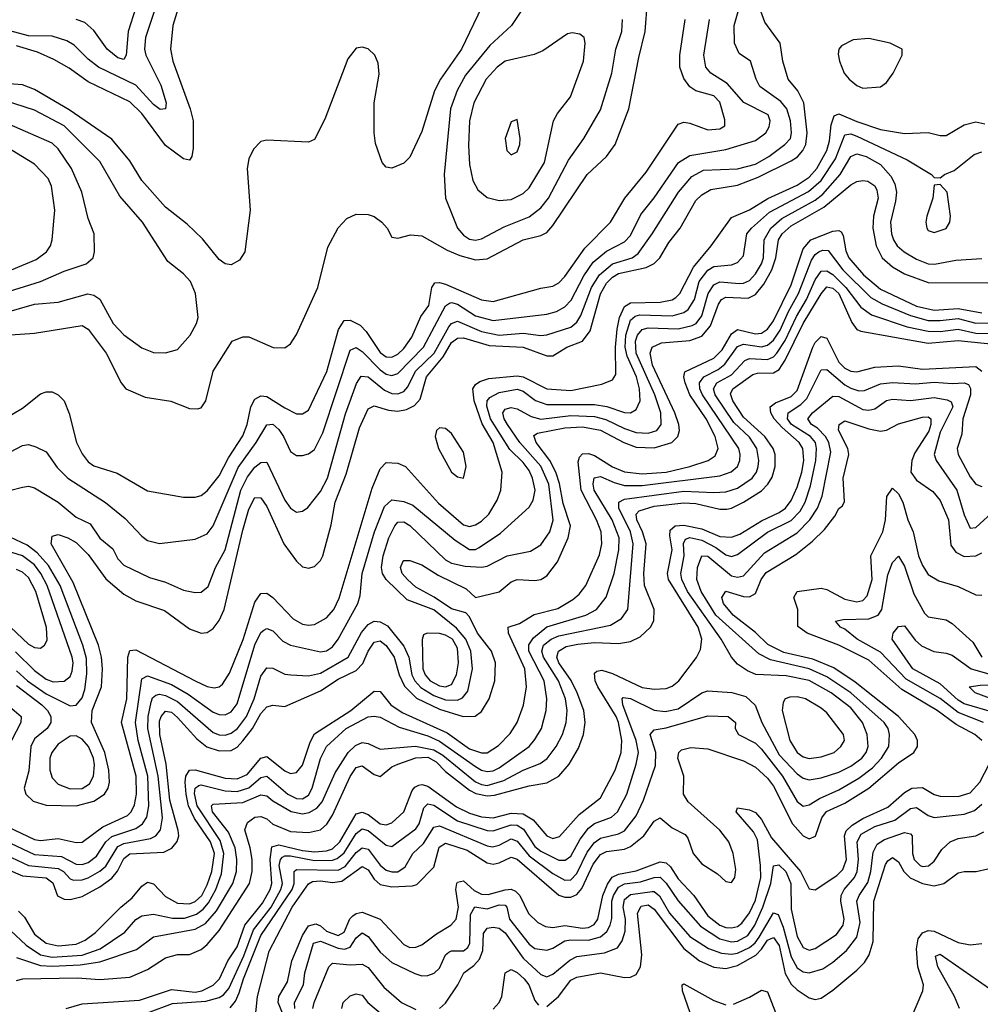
# Model space of a CAD drawing. Header units: inches. Extents: x 884549 to 1028252, y 526810 to 653624.
# Tile 488 of 656: x 950961 to 954185, y 583604 to 586909. Entities that reach past the tile are written whole.
import ezdxf

# ---------------------------------------------------------------- set-up
doc = ezdxf.new("R2010")
doc.units = ezdxf.units.IN
doc.header["$MEASUREMENT"] = 0
doc.layers.add('A9558', color=7, linetype='Continuous')

msp = doc.modelspace()

# ---------------------------------------------------------------- linework, layer by layer
at = {"layer": 'A9558', "color": 5}
for points, elevation in [([(952538.9, 587010), (952443, 586810), (952373.2, 586710), (952352.2, 586670), (952310, 586534), (952270, 586448.2), (952250, 586427.6), (952210, 586411.1), (952190, 586414.7), (952176.9, 586430), (952154.2, 586494.2), (952149.8, 586529.8), (952149.9, 586630), (952166.8, 586726.8), (952163.5, 586763.5), (952152.5, 586790), (952130, 586811.1), (952110, 586817.4), (952090, 586813.2), (952062.2, 586777.8), (951984.7, 586575.3), (951950, 586506.6), (951930, 586498.7), (951790, 586505.1), (951770, 586500.5), (951745.8, 586474.2), (951730, 586442), (951723.7, 586410), (951733.8, 586270), (951716.6, 586130), (951698.2, 586101.8), (951670, 586086.6), (951650, 586089.8), (951630, 586104), (951573.9, 586173.9), (951522.4, 586222.4), (951450, 586280.2), (951370.4, 586370), (951330, 586435.9), (951270, 586508.4), (951126.5, 586606.5), (951010, 586675.2), (950970, 586690.7), (950910, 586695.6)], 2920), ([(950882.1, 585317.9), (950970, 585340.1), (950990, 585343.8), (951010, 585337.7), (951090, 585289.2), (951150, 585238.9), (951197.2, 585217.2), (951230, 585169), (951273.2, 585133.2), (951290, 585099.5), (951310, 585077.8), (951396.7, 585036.7), (951450, 585020.7), (951510, 584994.4), (951550, 584986.3), (951570, 584987.6), (951592.9, 585007.1), (951617.7, 585070), (951650, 585129.4), (951703, 585330), (951725.1, 585374.9), (951750, 585407.3), (951770, 585423), (951790, 585423.7), (951850, 585297), (951870, 585270.1), (951890, 585256.6), (951910, 585259), (951927.7, 585272.3), (951970, 585325.5), (951993.8, 585370), (952054.2, 585585.8), (952091.5, 585688.5), (952106.8, 585713.2), (952130, 585710.4), (952185.2, 585665.2), (952210, 585654.3), (952230, 585653.5), (952250, 585661), (952263.2, 585676.8), (952288.5, 585730), (952351.7, 585790), (952401.2, 585878.8), (952410, 585889.5), (952430, 585896.9), (952510, 585862.1), (952570, 585850.7), (952650, 585857), (952710, 585849.4), (952730, 585851.2), (952810, 585877), (952830, 585894.5), (952843.7, 585916.3), (952879.3, 586010), (952906.7, 586053.3), (952950, 586089.4), (953015.6, 586110), (953036.1, 586123.9), (953083.6, 586190), (953172, 586330), (953216.9, 586383.1), (953255.4, 586404.6), (953370, 586409), (953430, 586424.2), (953474.9, 586450), (953528.4, 586490), (953547, 586510), (953550.7, 586530), (953547.8, 586570), (953535, 586610), (953515.1, 586635.1), (953444.9, 586684.9), (953432.1, 586710), (953412.9, 586770), (953375.4, 586795.4), (953359.6, 586830), (953358.4, 586890), (953383.5, 586976.5)], 2840), ([(950930, 585851.5), (951010, 585857.1), (951170, 585883.1), (951190.7, 585870.7), (951251, 585790), (951301.4, 585690), (951316.9, 585670), (951382, 585642), (951468.3, 585628.3), (951530, 585604.5), (951557.5, 585602.5), (951570, 585606.7), (951585.8, 585630), (951609.9, 585730), (951674, 585830), (951710, 585844.6), (951730, 585844.9), (951811.6, 585808.4), (951850, 585807.6), (951870, 585820.9), (951890, 585853), (951960.8, 586010), (951994.5, 586145.5), (952030, 586210.3), (952058.2, 586241.8), (952090, 586256.9), (952130, 586255.8), (952150, 586248.2), (952176.5, 586230), (952193.4, 586210), (952210, 586178.8), (952230, 586176.4), (952272.7, 586187.3), (952310, 586183.9), (952395.2, 586135.2), (952437.3, 586117.3), (952490, 586103.6), (952530, 586106.9), (952650, 586170.8), (952710, 586184.4), (952730, 586195.3), (952750, 586218.4), (952864.7, 586390), (952930, 586450.1), (952959, 586490), (953005.4, 586610), (953038, 586782), (953059.9, 586870), (953067.8, 586970)], 2920), ([(951416.7, 586950), (951383, 586850), (951379.4, 586810), (951383.6, 586790), (951434.8, 586690), (951451.8, 586630), (951450.1, 586609.9), (951431.9, 586608.1), (951410, 586624.4), (951350, 586689.9), (951225, 586750), (951190, 586777.3), (951143.5, 586823.5), (951118.8, 586838.8), (951070, 586853.9), (950990, 586855), (950859.8, 586890)], 2860), ([(950950, 584674), (951035, 584610), (951054.3, 584590), (951065.4, 584570), (951064.7, 584550), (951052.9, 584530), (951010, 584495.6), (950998, 584470), (950991.8, 584388.2), (950975.5, 584330), (950981.5, 584310), (951006.1, 584286.1), (951050, 584272.7), (951150, 584270.9), (951210, 584286.3), (951245.3, 584310), (951257.6, 584330), (951261.5, 584350), (951260, 584390), (951246.5, 584450), (951202, 584550), (951204.4, 584590), (951234.7, 584670), (951238.1, 584730), (951235.1, 584770), (951224.8, 584810), (951140.1, 585020.1), (951066.7, 585150), (951070, 585175.3), (951090, 585180.7), (951122, 585170), (951150, 585154.5), (951190, 585113.6), (951250, 585032.4), (951310, 584980.8), (951350, 584958.2), (951446.6, 584926.6), (951530, 584864.7), (951570, 584850.1), (951590, 584852.7), (951610, 584866.1), (951630, 584892.1), (951647.4, 584930), (951710, 585196.3), (951730, 585266.5), (951750, 585305.9), (951770, 585304.3), (951790, 585275.7), (951846.8, 585150), (951890, 585091.6), (951910, 585073.2), (951920.5, 585070), (951930, 585067.7), (951950, 585074.3), (951970, 585094.2), (951977.6, 585110), (952006.2, 585213.8), (952019.8, 585290), (952056.2, 585383.8), (952101, 585539), (952130, 585603.2), (952150, 585612.6), (952198.6, 585598.6), (952230, 585595.6), (952259, 585601), (952285.8, 585614.2), (952304.2, 585635.8), (952325.8, 585710), (952382.2, 585777.8), (952410, 585825.6), (952430, 585840.4), (952450, 585841.2), (952535.7, 585815.7), (952650, 585809.6), (952730, 585781.5), (952750, 585780.4), (952796.8, 585810), (952849.7, 585830.3), (952875, 585865), (952910, 585988.8), (952930, 586024.7), (952950, 586045), (952970, 586057.5), (953062.9, 586077.1), (953090, 586090.5), (953108.8, 586110), (953138.7, 586161.3), (953177.7, 586210), (953230, 586302.3), (953250, 586321.7), (953280.7, 586339.3), (953370, 586354.2), (953438.8, 586381.2), (953550, 586435.4), (953570.9, 586449.1), (953589.4, 586470), (953598.5, 586490), (953603.2, 586530), (953592.4, 586630), (953571.6, 586670), (953539.5, 586710), (953522, 586770), (953513, 586830), (953460.9, 586900.9), (953444, 586950)], 2820), ([(951492.5, 586947.5), (951474.7, 586890), (951467.2, 586810), (951474.5, 586770), (951532.9, 586610), (951542.9, 586570), (951542.4, 586477.6), (951538.6, 586450), (951530, 586437.6), (951510, 586442.6), (951450, 586487.4), (951370, 586594), (951330, 586633.5), (951190, 586701.2), (951126.6, 586746.6), (951075.5, 586775.5), (951019.9, 586799.9), (950950, 586821.6)], 2880), ([(951350.5, 586950.5), (951325.1, 586870), (951317.7, 586790), (951310, 586775.8), (951290, 586781.6), (951254.2, 586810), (951210, 586873.2), (951179.6, 586899.6), (951149.6, 586909.6)], 2840), ([(952642.7, 586937.3), (952611.1, 586890), (952537.9, 586822.1), (952456.6, 586723.4), (952428.3, 586671.7), (952407, 586610), (952385.4, 586390), (952389.5, 586310), (952430, 586209.4), (952450, 586186), (952470, 586173.1), (952490, 586169.2), (952510, 586173.7), (952586.1, 586213.9), (952670, 586247.5), (952710, 586277.9), (952735.2, 586310), (952802.7, 586437.3), (952853.9, 586510), (952910, 586606.7), (952948.3, 586730), (952961.8, 586810), (952981.9, 586870), (952983.5, 586910)], 2940), ([(950910, 585569), (950970, 585605.5), (951030, 585653), (951050, 585659.8), (951070, 585659.7), (951090, 585650.2), (951110.2, 585630), (951127.2, 585587.2), (951151.3, 585490), (951170, 585452.3), (951190, 585425.5), (951210, 585412.1), (951287.2, 585387.2), (951390, 585327.7), (951510, 585306.4), (951550, 585306.8), (951570, 585312.2), (951590, 585327.4), (951630, 585378.1), (951661.8, 585438.2), (951710, 585512.1), (951724.1, 585550), (951736.5, 585610), (951750, 585635.8), (951770, 585646.9), (951790, 585644.6), (951850, 585605.9), (951890, 585586.5), (951910, 585585.8), (951930, 585599), (951991.2, 585728.8), (952030.9, 585869.1), (952050, 585899.6), (952070, 585900.5), (952103.7, 585883.7), (952123, 585863), (952170, 585791.9), (952190, 585778.1), (952210, 585776.5), (952230, 585786.7), (952250, 585805.2), (952276.4, 585843.6), (952307.2, 585912.8), (952333.5, 585950), (952343.7, 586010), (952353.7, 586026.3), (952370, 586027.3), (952390, 586021.5), (952510, 585968.7), (952550, 585963), (952710, 586008.6), (952750, 586015.2), (952770, 586025.8), (952790, 586046.8), (952857.2, 586142.8), (952943.4, 586230), (952991.3, 586310), (953062.6, 586397.4), (953170, 586558.3), (953190, 586565), (953210, 586561.5), (953270, 586539.8), (953310, 586542.4), (953327.1, 586552.9), (953326.7, 586573.3), (953310, 586632.7), (953290, 586653.9), (953229.9, 586669.9), (953210, 586683.6), (953190, 586711.6), (953176.1, 586750), (953176, 586790), (953194.4, 586910)], 2880), ([(950930, 585458.6), (950970, 585479.8), (950990, 585483), (951015, 585475), (951050, 585458.6), (951086.5, 585406.5), (951122.5, 585370), (951249.1, 585289.1), (951315.1, 585235.1), (951370, 585175.3), (951390, 585160.7), (951430, 585150.9), (951550, 585165.3), (951590, 585183.9), (951610, 585210.2), (951693.9, 585406.1), (951754.8, 585490), (951790, 585549.4), (951810, 585551.2), (951830, 585534.2), (951846.5, 585510), (951870, 585460.2), (951890, 585446.7), (951910, 585446.3), (951930, 585452.4), (951950, 585466.7), (951977.7, 585522.3), (952070, 585800.5), (952090, 585808.7), (952110, 585795.8), (952170, 585733.6), (952190, 585719.9), (952210, 585714.7), (952230, 585722.2), (952315.4, 585810), (952390, 585948.6), (952402.8, 585957.2), (952410, 585959.6), (952430, 585953.9), (952490, 585914.7), (952550, 585899.7), (952730, 585921.2), (952762.4, 585930), (952790, 585944.9), (952811.9, 585968.1), (952853.5, 586050), (952885.2, 586094.8), (952930, 586132.3), (952990, 586163.6), (953010, 586185.4), (953045, 586255), (953090, 586311.7), (953171.9, 586430), (953210, 586453), (953330, 586473.3), (953430, 586503.4), (953464.7, 586530), (953476.3, 586550), (953479.2, 586570), (953472.2, 586590), (953390.8, 586630.8), (953335.2, 586695.2), (953280.2, 586730), (953263.1, 586750), (953257.2, 586790), (953276, 586910)], 2860), ([(950850, 585908.1), (951010, 585954.1), (951090, 585960.6), (951188.9, 585988.9), (951210, 585985.1), (951230, 585970.9), (951274.5, 585890), (951310, 585851.6), (951370, 585807.7), (951410, 585792.5), (951450, 585790.9), (951490, 585802.3), (951532.7, 585850), (951554.4, 585890), (951559.3, 585910), (951550.6, 585990), (951533.7, 586030), (951510, 586056.5), (951458, 586098), (951372.7, 586230), (951296.8, 586316.8), (951230, 586433.3), (951110, 586553.4), (951010, 586605.2), (950910, 586638.3)], 2940), ([(950890, 585986.7), (951030.9, 586030), (951110, 586064.7), (951183.6, 586090), (951207.6, 586110), (951211.5, 586130), (951211.1, 586190), (951190, 586242), (951168.8, 586330), (951134.2, 586410), (951090, 586476), (951070, 586495), (950890, 586573.1)], 2960), ([(950920.4, 584200.4), (951010, 584157.7), (951030, 584154.2), (951090, 584160.5), (951150, 584147.4), (951170, 584148.7), (951239.7, 584200.3), (951322.3, 584237.7), (951334.4, 584250), (951346, 584274), (951352.8, 584310), (951351, 584370), (951302.2, 584550), (951320.5, 584630), (951323.4, 584770), (951330, 584791.7), (951350, 584794.4), (951550, 584689.7), (951590, 584671.4), (951613.3, 584666.7), (951630, 584669.6), (951641.1, 584678.9), (951664.4, 584715.6), (951711.1, 584828.9), (951750, 584954.5), (951770, 584983.5), (951790, 584984.5), (951810, 584969.5), (951878.6, 584898.6), (951910, 584879.9), (951930, 584876.5), (951950, 584879.5), (951990, 584901.3), (952014.4, 584930), (952032.8, 584967.2), (952143.6, 585336.4), (952170, 585401.7), (952190, 585422.7), (952230, 585420.8), (952255.2, 585410), (952366.7, 585286.7), (952450, 585213.8), (952470, 585208.5), (952490, 585213.3), (952510, 585225.7), (952535, 585250), (952563.4, 585296.6), (952575.2, 585330), (952579.9, 585390), (952550.2, 585490), (952512.8, 585552.8), (952486.4, 585630), (952481.9, 585670), (952490, 585684.5), (952505.1, 585694.9), (952535, 585705), (952630, 585714.3), (952650.3, 585710.3), (952730, 585669.8), (952810, 585664.6), (952913.9, 585686.1), (952950, 585700.2), (952961.4, 585718.6), (952960.2, 585810), (952966.3, 585870), (952974, 585910), (952990, 585946.6), (953010, 585959.2), (953110, 585960.6), (953150, 585968.6), (953163, 585977), (953175.6, 585990), (953221.7, 586078.3), (953281.3, 586150), (953350, 586245.5), (953410, 586271.3), (953471.5, 586308.5), (953570, 586353.3), (953610, 586381.2), (953635.8, 586410), (953668.9, 586470), (953677.9, 586502.1), (953683.5, 586556.5), (953693.9, 586586.1), (953710, 586592.9), (953770, 586567.4), (953850, 586541), (953930, 586527.6), (954010, 586530.9), (954050, 586520.2), (954070, 586520.9), (954130, 586556.6), (954170, 586566.2), (954199.2, 586559.2)], 2780), ([(950930, 584145.4), (951010, 584107.5), (951100.5, 584100.5), (951150, 584074.7), (951170, 584073.3), (951190, 584080.3), (951218.5, 584101.5), (951250.2, 584150), (951270, 584167.6), (951350, 584194.8), (951372.7, 584210), (951387.5, 584232.5), (951394.4, 584270), (951390.3, 584370), (951358, 584490), (951349.3, 584550), (951370, 584697.3), (951390, 584706.7), (951470, 584677.3), (951525.8, 584645.8), (951610, 584585.1), (951630, 584576.7), (951650, 584575.9), (951670, 584586.1), (951690, 584612.8), (951750, 584810.8), (951770, 584852.8), (951780.2, 584859.8), (951790, 584865.9), (951810, 584858.1), (951843.4, 584823.4), (951870, 584809.2), (951970, 584786.9), (951990, 584791), (952010, 584803.7), (952030, 584829.5), (952095, 584950), (952103, 584977), (952109.9, 585050), (952151.3, 585190), (952184.9, 585275.1), (952210, 585297.3), (952250, 585292.1), (952279.7, 585279.7), (952421.9, 585161.9), (952470, 585130.4), (952490, 585130.5), (952502.9, 585137.1), (952574.3, 585185.7), (952670, 585273.2), (952683.9, 585296.1), (952690.2, 585330), (952682.1, 585370), (952670, 585395.6), (952650, 585422.4), (952606, 585466), (952540.3, 585570), (952528, 585612), (952529.2, 585630), (952538.4, 585641.6), (952570, 585657.6), (952630, 585668.9), (952650, 585662), (952691.4, 585631.4), (952730, 585617.7), (952890, 585617.9), (952930.7, 585610.7), (952990, 585591), (953010, 585590.1), (953030, 585600.6), (953042.7, 585630), (953040.7, 585670), (953030.3, 585710), (952999.5, 585779.5), (952992.6, 585810), (952994.4, 585850), (953010, 585900.7), (953025.8, 585914.2), (953041.6, 585918.4), (953150, 585915.6), (953190, 585926.4), (953203.6, 585936.4), (953225.1, 585970), (953240.8, 586030), (953270, 586068), (953290, 586080.3), (953350, 586086.8), (953370, 586094.1), (953390, 586116.9), (953400.6, 586190), (953416.9, 586210), (953477.2, 586262.8), (953607.4, 586332.6), (953650.5, 586369.5), (953698.1, 586441.9), (953730, 586523.3), (953750, 586525.9), (953770, 586518.1), (953939.1, 586439.1), (954020.5, 586390), (954030, 586379.1), (954050, 586378.4), (954064.5, 586390), (954096.9, 586403.1), (954163.6, 586456.4), (954190, 586465.9)], 2760), ([(950883.9, 586050), (951015.8, 586104.2), (951050.8, 586130), (951064.5, 586150), (951069.6, 586170), (951078.7, 586270), (951067.1, 586350), (951056.3, 586376.3), (951010, 586424), (950895, 586495)], 2980), ([(950895.4, 584115.4), (950990, 584070.7), (951090, 584060.6), (951107.3, 584050), (951130, 584025.3), (951140.9, 584020.9), (951170, 584021.5), (951190, 584029.3), (951230, 584051.1), (951250, 584068), (951290, 584134.3), (951310, 584144.2), (951399.2, 584160.8), (951417.1, 584170), (951433.7, 584190), (951440.1, 584230), (951425, 584370), (951390.5, 584530), (951392.3, 584570), (951401.6, 584618.4), (951406.6, 584633.4), (951417.8, 584642.2), (951430, 584645.3), (951450, 584641.3), (951490, 584621.1), (951610, 584517), (951630, 584509.2), (951650, 584508.1), (951670, 584514.3), (951692, 584530), (951721.8, 584570), (951747, 584630), (951770, 584705.8), (951790, 584734), (951810, 584732.2), (951850, 584712.9), (951870.1, 584710.1), (951930, 584706.3), (951970, 584715.3), (952062.8, 584770), (952107.6, 584852.4), (952130, 584879.3), (952150, 584890.1), (952170, 584888.6), (952194.7, 584874.7), (952250, 584806.4), (952266.8, 584770), (952276.3, 584710), (952286.8, 584690), (952307.3, 584667.3), (952350, 584640.6), (952390, 584626.7), (952430, 584625.6), (952446.8, 584633.2), (952464.5, 584655.5), (952479.9, 584730), (952474.9, 584790), (952458.3, 584830), (952427.1, 584867.1), (952350, 584927.8), (952261.5, 584961.5), (952191, 585030), (952177.8, 585050), (952174.4, 585070), (952180.6, 585110), (952199.9, 585170), (952219.7, 585210), (952230, 585222.2), (952250, 585223.9), (952270, 585211.3), (952390, 585096.2), (952410, 585085), (952455.2, 585075.2), (952510, 585071.4), (952530, 585075.4), (952596.8, 585110), (952675, 585125), (952710, 585146.6), (952739.9, 585190), (952751.2, 585228.8), (952736, 585350), (952710, 585410.6), (952638.8, 585490), (952597.7, 585550), (952586.3, 585570), (952582.4, 585590), (952590, 585602.2), (952610, 585607.5), (952630, 585602.5), (952677.5, 585577.5), (952710, 585568.5), (952810, 585581.2), (952890, 585576.9), (952927.4, 585567.4), (952990, 585537.3), (953030, 585523.6), (953070, 585521), (953098.8, 585530), (953113.3, 585550), (953112.4, 585590), (953092.3, 585650), (953029.5, 585790), (953027, 585830), (953033.5, 585850), (953050, 585869.4), (953070, 585875.3), (953170, 585871.9), (953217.3, 585882.7), (953230.5, 585890), (953250, 585915.7), (953271, 585990), (953290, 586019.1), (953310, 586029.3), (953376.3, 586023.7), (953390, 586024.7), (953410, 586034.2), (953430, 586056.7), (953450.2, 586090), (953457, 586110), (953459.4, 586170), (953481.9, 586210), (953518, 586242), (953630, 586303.6), (953656.3, 586323.7), (953714.7, 586390), (953750, 586450.1), (953770, 586459.4), (953800.9, 586450), (953850, 586422.8), (953884.2, 586384.2), (953898.1, 586358.1), (953903.1, 586330), (953900.4, 586299.6), (953883.5, 586230), (953886.6, 586190), (953893, 586170), (953905.9, 586150), (953928.8, 586130), (953970, 586105.4), (954010, 586089.5), (954031.1, 586088.9), (954102.5, 586102.5), (954190, 586107.6)], 2740), ([(950870, 584078), (950970, 584036), (951050, 584028.3), (951071.6, 584011.6), (951087.9, 583967.9), (951110, 583956.7), (951130, 583955.7), (951170, 583966.3), (951230, 583998.1), (951270, 584027.4), (951289.2, 584050.8), (951310, 584093.6), (951330, 584109.5), (951444.6, 584115.4), (951471.2, 584128.8), (951489.6, 584150.4), (951494.4, 584170), (951492.2, 584187.8), (951464.4, 584290), (951451.7, 584410), (951430.6, 584510), (951430, 584554.7), (951435, 584570), (951450, 584588.7), (951470, 584584.6), (951490, 584567.4), (951555.4, 584495.4), (951588.8, 584468.8), (951630, 584454.8), (951670, 584456.7), (951690, 584467.9), (951710, 584488.8), (951741.4, 584530), (951770, 584579.9), (951790, 584602.4), (951810, 584608.6), (951850, 584603.4), (951970, 584656.9), (952030, 584696.1), (952090, 584724.3), (952112.3, 584747.7), (952130.3, 584789.7), (952150, 584819.4), (952170, 584824.2), (952190, 584809), (952217, 584770), (952234.1, 584710), (952252.5, 584672.5), (952292.4, 584632.4), (952370, 584594.6), (952449.2, 584570.8), (952488.9, 584571.1), (952510, 584587.6), (952536.3, 584630), (952554.8, 584690), (952557, 584750), (952543.6, 584790), (952497.1, 584850), (952470, 584904.9), (952457.9, 584917.9), (952410, 584931.6), (952351.4, 584971.4), (952290, 585004.7), (952262.1, 585030), (952244.6, 585050), (952238.5, 585070), (952246.1, 585090), (952250, 585094.2), (952270, 585094), (952310, 585079.3), (952364.9, 585044.9), (952458.6, 584998.6), (952490, 584969.6), (952570, 584988.5), (952610, 585022), (952629.7, 585030.3), (952690, 585026.3), (952710, 585030.1), (952730, 585042.5), (952765, 585090), (952801.4, 585170), (952809.6, 585210), (952784.8, 585284.8), (952772.1, 585352.1), (952759.4, 585390), (952739.3, 585430), (952693.9, 585490), (952686.2, 585513.8), (952698.6, 585521.4), (952790, 585539.3), (952850, 585542.6), (952910, 585530.9), (952987.7, 585490), (953030, 585474.3), (953090, 585471.9), (953149.7, 585490.3), (953169.7, 585510.3), (953174.6, 585530), (953172.5, 585550), (953159, 585590), (953084.8, 585750), (953076.8, 585790), (953083.7, 585810), (953114.9, 585825.1), (953210, 585832.8), (953250, 585847.4), (953278.5, 585881.5), (953305.6, 585954.4), (953315.9, 585970), (953330, 585977.9), (953405.8, 585974.2), (953430, 585986.6), (953458.2, 586021.8), (953485.3, 586070), (953498.1, 586110), (953507.2, 586170), (953519, 586190), (953550, 586217.8), (953659.8, 586280.2), (953750, 586354.8), (953770, 586366.2), (953790, 586369.7), (953806.8, 586366.8), (953830, 586351.7), (953837.4, 586337.4), (953841.2, 586310), (953826.1, 586250), (953824.3, 586210), (953835.1, 586150), (953855.4, 586110), (953890, 586079.3), (953930, 586055.8), (954010, 586026.6), (954210, 586025.7)], 2720), ([(950956.7, 583916.7), (950976.6, 583896.6), (951010, 583839.9), (951050, 583809.6), (951090, 583800.4), (951150, 583806.4), (951180.1, 583819.9), (951214.8, 583845.2), (951300.3, 583930), (951338.5, 583961.5), (951370, 584001.1), (951390, 584013.9), (951410, 584008.8), (951450, 583966.2), (951490, 583943.7), (951530, 583941.8), (951550, 583949.1), (951571.4, 583970), (951590, 584005.8), (951605.2, 584050), (951614, 584110), (951601.1, 584150), (951547.8, 584227.8), (951527.6, 584270), (951518.9, 584310), (951516.3, 584350), (951517.9, 584370), (951530, 584390.4), (951550, 584391.2), (951650, 584363.3), (951690, 584361.1), (951723.9, 584376.1), (951770, 584431), (951790, 584435.9), (951850, 584387.5), (951870, 584379.4), (951890, 584381.9), (951910, 584406.8), (951935.5, 584484.5), (951950, 584512.4), (952071.4, 584590), (952150, 584655.4), (952170, 584653.7), (952206.5, 584610), (952243.9, 584583.9), (952395.4, 584515.4), (952470, 584461.8), (952510, 584447.9), (952530, 584448.4), (952567.1, 584472.9), (952607.2, 584512.8), (952630.2, 584549.8), (952651.6, 584608.4), (952661.2, 584670), (952656.3, 584730), (952601, 584850), (952600.3, 584870), (952637.9, 584882.1), (952687.2, 584912.8), (952767.2, 584932.8), (952817.5, 584962.5), (952838.7, 584981.3), (952860.1, 585010), (952906.5, 585113.5), (952914.8, 585150), (952912, 585190), (952896.9, 585230), (952844.8, 585330), (952834.5, 585425.5), (952839.2, 585440.8), (952850, 585452.5), (952870, 585452.8), (952890, 585446.6), (952950, 585408.5), (952990, 585391.2), (953050, 585384.5), (953130, 585390.9), (953210, 585410), (953271.4, 585430), (953294.7, 585445.3), (953304.8, 585470), (953294.6, 585510), (953264.7, 585570), (953209.8, 585650), (953194, 585690), (953189.5, 585710), (953192.4, 585727.6), (953290, 585773.6), (953318.5, 585801.5), (953350, 585854.3), (953370, 585869.2), (953430, 585855), (953450, 585857.3), (953470.1, 585869.9), (953490, 585898.4), (953550, 586019), (953590, 586139.9), (953616.1, 586170), (953690, 586199.3), (953710, 586201.6), (953717.2, 586197.2), (953724.7, 586184.7), (953733.2, 586133.2), (953743.8, 586110), (953792.5, 586052.5), (953850, 586005.1), (953970, 585947.8), (954030, 585934.6), (954110, 585940.2), (954190, 585925.3)], 2680), ([(950930, 583852.4), (950982.6, 583802.6), (951030.5, 583770.5), (951070, 583762.6), (951170, 583768.9), (951230.8, 583790), (951313.3, 583846.7), (951350, 583889.1), (951370, 583901.6), (951410, 583907.1), (951473.9, 583893.9), (951513.3, 583893.3), (951553.5, 583906.5), (951576.5, 583923.5), (951594.7, 583945.3), (951618.5, 583990), (951637.9, 584042.1), (951646, 584110), (951633.7, 584153.7), (951556.2, 584270), (951547.6, 584312.4), (951550, 584330.1), (951561.8, 584338.2), (951570, 584341), (951650, 584320.9), (951690, 584318.9), (951730, 584330.5), (951770, 584365.7), (951790, 584369.8), (951861, 584310), (951890, 584295.5), (951910, 584293.6), (951930, 584306.5), (951942.7, 584330), (951970, 584429.4), (951990, 584470.1), (952056.6, 584530), (952130, 584569.2), (952150, 584571.7), (952170, 584567.8), (952234.2, 584534.2), (952330, 584505.2), (952370, 584487.8), (952490, 584402.6), (952510, 584390.4), (952530, 584385.2), (952550, 584388.4), (952570, 584398.5), (952670.4, 584470), (952690, 584493), (952711.6, 584530), (952727.9, 584590), (952729.9, 584629.9), (952720.9, 584690), (952669.8, 584790), (952669, 584811), (952685.2, 584834.8), (952730, 584871.1), (952861, 584910), (952896.7, 584930), (952929.1, 584970.9), (952955.4, 585050), (952971.9, 585130), (952972, 585170), (952949.2, 585230), (952889, 585330), (952884.8, 585350), (952888.3, 585371.7), (952910, 585375.9), (952955.4, 585355.4), (952990, 585345.8), (953050, 585345.6), (953310, 585378), (953348.7, 585391.3), (953369.5, 585410), (953377.7, 585430), (953378.9, 585450), (953374.2, 585470), (953252.5, 585650), (953243.2, 585670), (953242.1, 585690), (953256.5, 585710), (953305.2, 585734.8), (953327.4, 585752.6), (953370, 585812.1), (953390, 585819.8), (953450, 585810.7), (953470, 585816.8), (953490, 585833.2), (953513, 585867), (953540.5, 585930), (953574, 585990), (953618.2, 586101.8), (953630, 586120.8), (953642.9, 586130), (953655.2, 586135.2), (953674.1, 586134.1), (953723, 586070), (953817.2, 585977.2), (953855.1, 585955.1), (953950, 585916.1), (954010, 585900.1), (954050, 585899), (954110, 585905.9), (954170, 585890.7), (954250, 585891.6)], 2660), ([(950950, 583760.8), (951030, 583735), (951070, 583732.1), (951163.5, 583736.5), (951230, 583746.6), (951352.2, 583787.8), (951410, 583831), (951550, 583856.4), (951584.3, 583875.7), (951621.5, 583918.5), (951676.3, 584010), (951688.1, 584050), (951689.9, 584090), (951684, 584130), (951661.6, 584181.6), (951607.2, 584250), (951604, 584270), (951610, 584275.6), (951710, 584281.2), (951770, 584307.5), (951790, 584304.1), (951810, 584286.8), (951871.9, 584251.9), (951910, 584243.5), (951932.4, 584247.6), (951957.7, 584262.3), (951975.7, 584284.3), (952019.1, 584380.9), (952062.8, 584450), (952087.4, 584472.6), (952110, 584483.1), (952130, 584479.9), (952170, 584460.3), (952289, 584471), (952350, 584458.4), (952380.7, 584440.7), (952490, 584351.2), (952510, 584341.7), (952530, 584338.8), (952585, 584355), (952650, 584390.7), (952707.3, 584412.7), (952730.4, 584429.6), (952761.1, 584470), (952782.1, 584510), (952795.1, 584550), (952798.4, 584590), (952792.3, 584630), (952769, 584690), (952718.3, 584770), (952712.8, 584790), (952719, 584810), (952744.5, 584830), (952770, 584840.7), (952943.5, 584876.5), (952980.8, 584899.2), (953001.6, 584930), (953019.3, 585150), (953010, 585190), (952971.9, 585270), (952971.5, 585290), (952990, 585299.4), (953190, 585326.7), (953290, 585321.7), (953330, 585324.2), (953370, 585337.3), (953418.7, 585370), (953433.2, 585390), (953439.5, 585410), (953441, 585430), (953434.4, 585470), (953410, 585507.5), (953357.4, 585557.4), (953295.1, 585650), (953289.4, 585670.6), (953300.1, 585690), (953350, 585717.1), (953394.3, 585765.7), (953410, 585771.8), (953470, 585768.9), (953490, 585777.8), (953502.1, 585790), (953530, 585832.6), (953567.5, 585912.5), (953601.7, 585970), (953630, 586035.5), (953650, 586065), (953670, 586065.7), (953690, 586053.4), (953732.9, 586010), (953784.1, 585944.1), (953819, 585919), (953938.8, 585878.8), (954010, 585863.2), (954050, 585863.1), (954110, 585870.6), (954170, 585857.1), (954230, 585856.4)], 2640), ([(950950, 583683.9), (950970.8, 583689.2), (951153.4, 583693.4), (951230, 583687.7), (951330, 583695), (951390, 583720.8), (951450, 583759.8), (951490, 583771), (951530, 583771.1), (951570, 583787.9), (951590, 583804.6), (951630, 583852.1), (951732.2, 584010), (951740.3, 584050), (951740.5, 584090), (951734.4, 584130), (951716.3, 584190), (951725.3, 584214.7), (951750, 584232.8), (951770, 584234.4), (951790, 584226.4), (951810, 584209), (951870, 584184.8), (951930, 584180.6), (951970, 584189.6), (951991.4, 584208.6), (952010, 584238.7), (952070, 584369.1), (952090, 584399.4), (952110, 584404.8), (952150, 584375.4), (952170, 584368.6), (952210, 584400.9), (952229.3, 584410.7), (952290, 584432.1), (952330, 584433.3), (952358.5, 584418.5), (952390, 584385.8), (952470, 584323), (952491.8, 584311.8), (952530, 584303.8), (952554, 584306), (952670, 584337.8), (952730, 584347.4), (952770, 584370.1), (952804.3, 584410), (952835.6, 584464.4), (952852.8, 584510), (952858.8, 584550), (952853.5, 584590), (952831.3, 584650), (952811.2, 584691.2), (952769.8, 584750), (952763.7, 584770), (952769.4, 584790), (952794.9, 584805.1), (952833.4, 584813.4), (952890, 584818.5), (952970, 584815.2), (953010, 584821.9), (953042.8, 584837.2), (953077.5, 584870), (953088.3, 584891.7), (953090.3, 584929.7), (953057.9, 585010), (953055, 585050), (953063.2, 585150), (953051.2, 585190), (953031.7, 585230), (953029.1, 585250), (953039.2, 585260.8), (953090, 585276.5), (953190, 585287.8), (953230, 585285.4), (953310, 585265.7), (953334.1, 585265.9), (953350, 585269.2), (953390, 585289.5), (953450, 585327.7), (953472, 585350), (953485.8, 585374.2), (953496.3, 585410), (953495.7, 585450), (953488.9, 585470), (953461.7, 585510), (953390, 585575.6), (953353.9, 585630), (953346.2, 585653.8), (953353.5, 585670), (953421.6, 585718.4), (953436.8, 585723.2), (953490, 585724.1), (953510, 585734.9), (953530, 585766.1), (953590.3, 585889.7), (953650.6, 585989.4), (953670, 586012.2), (953690, 586008), (953710.2, 585990.2), (953752.9, 585892.9), (953769.8, 585869.8), (953783.9, 585863.9), (954010, 585823), (954110, 585832), (954230, 585820.5)], 2620), ([(951116.5, 583590), (951170, 583606.3), (951362.3, 583617.7), (951470, 583653.6), (951550, 583645.2), (951572.3, 583650), (951610, 583668.1), (951630.8, 583689.2), (951659.2, 583750), (951690, 583797.6), (951715.7, 583870), (951775.8, 583944.2), (951801.4, 583990), (951807.2, 584010), (951801.1, 584090), (951807.3, 584132.7), (951830, 584139.1), (951910, 584120.5), (951950, 584116.2), (951990, 584119.3), (952010, 584126.6), (952034.9, 584150), (952090, 584243.7), (952110, 584249.1), (952130, 584241.1), (952170, 584210.4), (952190, 584206.3), (952210, 584213.8), (952249.8, 584250.2), (952277.8, 584322.2), (952286.7, 584333.3), (952300.4, 584339.6), (952310, 584342.6), (952330, 584336.6), (952426.9, 584266.9), (952470, 584246.1), (952510, 584233.9), (952549.8, 584230.2), (952610, 584245.5), (952650, 584243.4), (952683.9, 584223.9), (952730, 584169.2), (952750, 584161), (952772.7, 584167.3), (952838.1, 584241.9), (952910, 584297.5), (952959.6, 584390), (952978.7, 584450), (952981.9, 584490), (952970, 584550), (952962.1, 584570), (952901.1, 584670), (952892.4, 584690), (952890, 584716.3), (952897.1, 584722.9), (952914, 584726), (952950, 584714.7), (953050, 584668), (953090, 584661.6), (953130, 584663.9), (953150, 584671.7), (953173.2, 584690), (953231.8, 584768.2), (953245.2, 584794.8), (953249.9, 584830), (953237.6, 584870), (953137.8, 585030), (953135, 585050), (953150.6, 585130), (953142.9, 585177.1), (953144.2, 585195.8), (953160.9, 585210), (953190, 585213.1), (953250, 585199.7), (953310, 585174.9), (953350, 585171.8), (953377.8, 585182.2), (953450, 585227), (953510, 585255.5), (953531.2, 585270), (953550, 585295), (953570, 585340.1), (953585.2, 585390), (953592.2, 585430), (953589.4, 585469.4), (953577.1, 585490), (953520, 585540), (953493.1, 585570), (953481, 585590), (953478.9, 585610), (953496.8, 585623.2), (953550, 585644.9), (953570, 585664.6), (953622.5, 585810), (953630, 585826.2), (953650, 585846.3), (953670, 585839.8), (953710, 585760.1), (953730, 585740.1), (953750, 585729.4), (953770, 585727), (953830, 585743), (953910, 585747.9), (953990, 585736.5), (954170, 585745.6), (954189.4, 585730)], 2580), ([(951390, 583576.1), (951473.4, 583606.6), (951584.8, 583615.2), (951630, 583626.7), (951644.3, 583635.7), (951662.3, 583657.7), (951713.4, 583766.6), (951745.4, 583854.6), (951804.2, 583930), (951837.4, 583990), (951842.6, 584010), (951831.5, 584070), (951835.6, 584090), (951842.3, 584097.7), (951850, 584102.2), (951870, 584102.1), (951950, 584086.8), (952010, 584088.6), (952026.3, 584093.7), (952050, 584112.9), (952090, 584177.9), (952110, 584193.6), (952130, 584187.8), (952190, 584137.9), (952210, 584133.6), (952290, 584193.3), (952300.8, 584210), (952316.8, 584263.2), (952330, 584277.5), (952350, 584273.1), (952430, 584220.5), (952530, 584187.6), (952550, 584186), (952610, 584206.2), (952630, 584205.3), (952651.7, 584191.7), (952690, 584134.3), (952710, 584117.8), (952770, 584088.6), (952791.8, 584088.2), (952810, 584101.7), (952841.7, 584158.3), (952870, 584195.2), (952890, 584211), (952947.2, 584232.8), (952966.9, 584250), (952998.1, 584310), (953029.6, 584410), (953037.2, 584450), (953030, 584490), (952985.3, 584610), (952983, 584630), (952986.3, 584633.7), (953010, 584630.6), (953090, 584591.1), (953127.1, 584587.1), (953170, 584596), (953250, 584649.3), (953270, 584656.1), (953350.6, 584650.6), (953398, 584638), (953428.4, 584608.4), (953451.4, 584550), (953510, 584441.7), (953570, 584377.7), (953590, 584363.8), (953610, 584358), (953650, 584364.3), (953710, 584383.5), (953750, 584403.3), (953786.5, 584430), (953801.5, 584450), (953808.2, 584470), (953804.9, 584510), (953789.6, 584550), (953750, 584599.4), (953684.5, 584650), (953610, 584690.6), (953533.5, 584706.5), (953431.5, 584711.5), (953403.5, 584723.5), (953370, 584745.6), (953349.3, 584769.3), (953315.3, 584830), (953201.8, 584990), (953182.3, 585030), (953180, 585050), (953190.6, 585110), (953188.7, 585151.3), (953194.8, 585165.2), (953210, 585171.1), (953250, 585161.7), (953297.2, 585137.2), (953330, 585113.2), (953350, 585107.3), (953370, 585114), (953470, 585188.6), (953550, 585228.7), (953579.9, 585260.1), (953596.6, 585290), (953615, 585345), (953632.9, 585430), (953635.1, 585470), (953631.3, 585490), (953614.5, 585510), (953551.1, 585550), (953537.8, 585570), (953539.9, 585590), (953582.3, 585617.7), (953602.1, 585637.9), (953650, 585733.9), (953670, 585734.6), (953730, 585684), (953750, 585671.9), (953776.3, 585663.7), (953795.9, 585664.1), (953850, 585686.4), (953890, 585691.7), (953967.4, 585687.4), (954030, 585692.4), (954090, 585687.6), (954130, 585690.6), (954144.5, 585684.5), (954151.1, 585671.1), (954151.1, 585650), (954126, 585570), (954122.4, 585517.6), (954107.4, 585470), (954109.7, 585450), (954150, 585375), (954170, 585350.1), (954190, 585342.7)], 2560), ([(951667.3, 583592.7), (951685.1, 583614.9), (951697.7, 583642.3), (951711.9, 583690), (951770, 583834.8), (951874.9, 583990), (951882.1, 584010), (951881.6, 584050), (951890, 584057.3), (952030, 584054.3), (952053.1, 584066.9), (952090, 584113.6), (952110, 584129.2), (952130, 584125.5), (952170, 584071.5), (952190, 584054.3), (952210, 584048.4), (952230, 584048.7), (952254.2, 584065.8), (952280.3, 584110), (952315.8, 584144.2), (952350, 584199.4), (952370, 584203.7), (952530, 584136.4), (952547.1, 584132.9), (952570, 584138.1), (952610, 584159.6), (952630, 584151.9), (952670, 584102.8), (952750, 584043.5), (952790, 584020.8), (952810, 584022.4), (952830, 584043.4), (952864.6, 584115.4), (952890, 584147.9), (952910, 584162.2), (952970, 584176.7), (952990, 584186.4), (953030, 584236.4), (953054.5, 584290), (953094.3, 584405.7), (953095.5, 584450), (953076.2, 584510), (953090, 584525.9), (953130, 584532.1), (953270, 584572.5), (953338, 584570), (953362.8, 584550), (953362, 584530), (953373.4, 584510), (953430, 584480.8), (953450, 584460.7), (953520.9, 584370), (953570, 584285.1), (953590, 584269.5), (953610, 584273.3), (953645.3, 584294.7), (953710, 584323.8), (953776.5, 584363.5), (953822.2, 584397.8), (953852.7, 584430), (953877, 584470), (953880.1, 584510), (953874.9, 584530), (953861.6, 584550), (953750, 584650), (953670, 584703.4), (953610, 584730.3), (953480.3, 584760.3), (953441, 584781), (953296.9, 584910), (953247.3, 584990), (953233.7, 585030), (953234.9, 585070), (953250, 585109.4), (953270, 585108.6), (953350, 585042.9), (953370, 585037.6), (953390, 585042.4), (953460.6, 585119.4), (953570, 585187.2), (953612.7, 585230), (953637.6, 585270), (953653.6, 585310), (953682.7, 585457.3), (953676.5, 585490), (953665.4, 585510), (953638.6, 585538.6), (953618.5, 585550), (953605.6, 585570), (953621.3, 585590), (953690, 585645.8), (953710, 585644.7), (953790, 585601), (953810, 585598.2), (953830, 585603), (953869.5, 585630.5), (953890, 585635.7), (953950, 585631.5), (954030, 585641.4), (954073.6, 585633.6), (954086.9, 585626.9), (954092.6, 585610), (954050, 585525.2), (954030.1, 585450), (954036.1, 585430), (954106.1, 585330), (954130, 585246.9), (954150, 585202), (954170, 585204.7), (954235.3, 585264.7)], 2540), ([(951750, 583543.6), (951758.2, 583630), (951797.6, 583782.4), (951874.6, 583930), (951930, 584008.4), (951943.5, 584016.5), (951970, 584019.1), (952010, 584013.4), (952042, 584018), (952110, 584066.6), (952130, 584055.8), (952150, 584023.8), (952170, 584006.4), (952210, 583998.3), (952278.6, 584001.4), (952293.1, 584006.9), (952350, 584064.3), (952368.1, 584131.9), (952390, 584145.1), (952462.1, 584122.1), (952530, 584079.2), (952550, 584075.2), (952570, 584079.5), (952610, 584098.7), (952630, 584091.2), (952770, 583970.7), (952790, 583963.8), (952810, 583963.8), (952830, 583973.3), (952846.7, 583993.3), (952884.8, 584075.2), (952910, 584107.2), (952930, 584117.7), (952990, 584125.1), (953010, 584134), (953055.6, 584170), (953090, 584219.1), (953110, 584230.1), (953150, 584196.6), (953194, 584174), (953202.4, 584162.4), (953221.2, 584110), (953250, 584076.1), (953302.3, 584042.3), (953330, 584016.6), (953350, 584012.9), (953360.4, 584030), (953363.6, 584056.4), (953355.2, 584110), (953340.9, 584150), (953310, 584188.9), (953203.8, 584283.8), (953188.9, 584310), (953189.9, 584370), (953169.6, 584430), (953172.7, 584450), (953182, 584458), (953213.3, 584466.7), (953270, 584462.1), (953390, 584421.5), (953430, 584399.7), (953470, 584362.9), (953490, 584336.6), (953554.4, 584210), (953590, 584170.1), (953610, 584159.6), (953631.6, 584168.4), (953652.3, 584230), (953668.4, 584251.6), (953730, 584279.1), (953810.7, 584330), (953910, 584414.7), (953961.4, 584450), (953973.3, 584470), (953974.1, 584490), (953965.2, 584510), (953910.3, 584570), (953765, 584685), (953693.4, 584733.4), (953622.6, 584762.6), (953525.4, 584785.4), (953471.5, 584811.5), (953430, 584852.8), (953355.4, 584910), (953323.2, 584950), (953317.2, 584970), (953330, 584991), (953390, 584972.6), (953410, 584972.1), (953430, 584983.5), (953448.6, 585030), (953465.9, 585054.1), (953565.5, 585114.5), (953620.8, 585159.2), (953661.8, 585198.2), (953696.7, 585243.3), (953710, 585268.5), (953722, 585278), (953728.5, 585291.5), (953724.1, 585370), (953743.1, 585450), (953740.4, 585470), (953708.1, 585531.9), (953711.4, 585550), (953730, 585563.1), (953810, 585536.2), (953850, 585528.1), (953870, 585531.6), (953910, 585553.1), (953990, 585575.3), (954010, 585576.3), (954018.6, 585570), (954018.5, 585550), (954011.8, 585528.2), (953965, 585455), (953954.5, 585430), (953951.2, 585390), (953970, 585363.9), (954025.2, 585325.2), (954050, 585295.5), (954078.2, 585230), (954085.8, 585145.8), (954102.1, 585122.1), (954130, 585107.8), (954170, 585109.1), (954190, 585119.3)], 2520), ([(954190, 584490.3), (954166.7, 584510), (954103.5, 584543.5), (954039.2, 584590), (953921.1, 584661.1), (953810, 584759.8), (953710, 584810), (953603.9, 584850), (953572.4, 584872.4), (953571.8, 584930), (953559, 584970), (953570.3, 584989.7), (953650, 585001.5), (953670, 584996.7), (953730, 584964.6), (953770, 584955.5), (953790, 584959.9), (953804.9, 584975.1), (953821.9, 585030), (953816.7, 585110), (953857.1, 585190), (953866.5, 585230), (953871.3, 585308.7), (953890, 585336.6), (953910, 585318.2), (953924.6, 585290), (953941.2, 585230), (953959.6, 585190), (953976.6, 585110), (953990, 585076.8), (954010, 585047.5), (954045.2, 585025.2), (954110, 585006.7), (954170, 584979.1), (954190, 584978.1)], 2480), ([(950950, 584724), (950986.6, 584690), (951050, 584646.9), (951130, 584605.8), (951150, 584608.2), (951170, 584633.2), (951178.9, 584661.1), (951186.3, 584713.7), (951184.8, 584764.8), (951172.8, 584810), (951096.2, 585010), (951057.1, 585077.1), (951019.8, 585119.8), (950985.8, 585145.8), (950889.9, 585190)], 2840), ([(950946.9, 584786.9), (951010, 584724.4), (951050, 584695.4), (951073.1, 584686.9), (951110, 584689.2), (951130, 584704.4), (951137.2, 584722.8), (951140.1, 584750), (951136.8, 584770), (951053.3, 585010), (951031.7, 585050), (951010, 585079.1), (950970, 585109.7), (950850, 585146.8)], 2860), ([(954195.4, 584550), (954110, 584583.2), (954050, 584630.9), (953935.6, 584695.6), (953850, 584786.6), (953771, 584830), (953730, 584863.4), (953714.8, 584870), (953698.7, 584890), (953723.9, 584896.1), (953810, 584897.6), (953841.2, 584910), (953853.9, 584930), (953873.8, 585046.2), (953890, 585087.2), (953910, 585109), (953930, 585074.9), (953961.9, 584981.9), (953997.2, 584917.2), (954010, 584904.6), (954070, 584894.8), (954090, 584883), (954159.5, 584819.5), (954190, 584769.4)], 2460), ([(950930, 584869.7), (950990, 584812.6), (951010, 584802.4), (951030, 584800.2), (951043.5, 584810), (951053, 584827), (951050.7, 584869.3), (951014.9, 584990), (950990, 585036.7), (950970, 585054.3), (950950, 585063.4)], 2880), ([(954230, 584583.6), (954130, 584612.9), (954110, 584625.3), (954050, 584680.1), (953958.3, 584730), (953888.5, 584830), (953891.6, 584850), (953910, 584872.2), (953930, 584875), (953966.3, 584826.3), (953987.1, 584807.1), (954028.5, 584788.5), (954070, 584783.4), (954090, 584775.9), (954153.3, 584730), (954213.2, 584713.2)], 2440), ([(954270, 584612.1), (954167.2, 584650), (954147.4, 584670), (954184, 584676), (954290, 584678.4)], 2420), ([(950870, 584650.8), (950965.3, 584570), (950964.9, 584550), (950932.8, 584490)], 2780), ([(951846.4, 583566.4), (951828.2, 583610), (951830, 583630.1), (951859.9, 583680.1), (951873.9, 583750), (951910, 583835.1), (951930, 583867.6), (951954.5, 583874.5), (951970, 583867.9), (951990, 583849.2), (952030, 583835.7), (952050, 583846.2), (952068.8, 583891.2), (952078.6, 583901.4), (952090, 583909.4), (952110, 583913.2), (952170.1, 583890), (952250, 583804.5), (952270, 583795.4), (952290, 583796.5), (952310, 583803.5), (952359.2, 583840.8), (952407.9, 583870), (952425.7, 583890), (952433.8, 583930), (952424.3, 583990), (952427.3, 584010), (952430, 584014.5), (952450, 584018.6), (952486.4, 583986.4), (952510, 583974), (952532.8, 583972.8), (952590, 583988.8), (952610, 583990.3), (952624.2, 583984.2), (952638.9, 583970), (952668.5, 583908.5), (952699.1, 583879.1), (952725.5, 583865.5), (952750, 583862.6), (952790, 583869.3), (952850, 583860.2), (952870, 583862.5), (952888.1, 583871.9), (952901.1, 583890), (952917.8, 583970), (952932.9, 584007.1), (952949.3, 584030.7), (952970, 584041), (953030, 584052.3), (953110, 584082.7), (953130, 584078.7), (953145.3, 584065.3), (953170, 584025.8), (953222.6, 583970), (953270, 583901.2), (953310, 583870.3), (953330, 583862.2), (953350, 583860.4), (953370, 583865.8), (953383.9, 583876.1), (953410, 583911.6), (953430, 583953.8), (953447.9, 584030), (953447.3, 584070), (953436.5, 584156.5), (953423.3, 584183.3), (953365.7, 584250), (953370, 584263.7), (953410, 584256.6), (953430, 584247.8), (953450, 584224.2), (953483.4, 584163.4), (953580.6, 584050), (953610, 583991.5), (953630, 583988), (953703.3, 584036.7), (953722.7, 584057.3), (953735.7, 584090), (953728.2, 584170), (953733.8, 584186.2), (953754.3, 584205.7), (953790, 584228.4), (953874.2, 584265.8), (953930, 584315), (953954.8, 584330), (953990, 584331.6), (954030, 584309), (954050, 584302.9), (954110, 584302.2), (954150, 584314.5), (954182.9, 584350), (954214.2, 584410)], 2480), ([(951883.6, 583590), (951883.3, 583610), (951912.6, 583670), (951917.8, 583710), (951946.4, 583810), (951970, 583816.1), (952030, 583792.4), (952050.4, 583789.6), (952070, 583796.5), (952090, 583827.9), (952110, 583843.7), (952130, 583832.3), (952170, 583779.1), (952210, 583744.4), (952287.1, 583707.1), (952310, 583700.2), (952330, 583700.5), (952351.6, 583708.4), (952370, 583725.9), (952389.4, 583770), (952400.9, 583779.1), (952410, 583783.8), (952450, 583783.4), (952465.1, 583794.9), (952471, 583810), (952473.9, 583906.1), (952488.5, 583931.5), (952530, 583924.6), (952570, 583937.8), (952590, 583936.6), (952595.4, 583930), (952604.3, 583890), (952670, 583806.5), (952690, 583791.6), (952730, 583786.5), (952750, 583792.8), (952790, 583817.4), (952810, 583821.1), (952870, 583819.2), (952910, 583831.2), (952931.3, 583848.7), (952942.8, 583870), (952947.8, 583892.2), (952947.7, 583950), (952953, 583970), (952970, 583997.1), (952990, 584009), (953044.6, 584015.4), (953090, 584030.3), (953110, 584031.2), (953130, 584011.3), (953170, 583951.6), (953246, 583866), (953310, 583823.5), (953350, 583813.9), (953370, 583816.3), (953404.4, 583835.6), (953428.2, 583870), (953454.5, 583930), (953481.7, 584010), (953490, 584068.8), (953508, 584072), (953531.3, 584050), (953548.7, 584010), (953550, 583923.1), (953570, 583831.8), (953590, 583795.4), (953610, 583786), (953630, 583791.1), (953701.4, 583838.6), (953723.8, 583870), (953727.4, 583890), (953716.4, 583950), (953717.4, 583970), (953727.5, 583990), (953762.4, 584030), (953771.2, 584050), (953776, 584090), (953771, 584150), (953785.1, 584174.9), (953830, 584201.3), (953897.5, 584222.5), (953950, 584261.7), (953970, 584265.3), (954010, 584237.7), (954030, 584231.8), (954130, 584242.7), (954164.8, 584255.2), (954190, 584275.7)], 2460), ([(952370, 583590.2), (952390, 583607.6), (952431.6, 583670), (952451.6, 583710), (952485.3, 583734.7), (952504.1, 583755.9), (952515.1, 583784.9), (952517.6, 583842.4), (952530, 583860.3), (952550, 583863), (952570, 583859.5), (952590, 583844), (952650, 583759.2), (952710, 583704.4), (952730, 583696.6), (952750, 583705.1), (952807.1, 583752.9), (952830, 583764.2), (952922.9, 583777.1), (952966.6, 583793.4), (952983, 583817), (952992.5, 583850), (952994.1, 583890), (952986.2, 583930), (952990, 583956.5), (953010, 583973), (953082.7, 583982.7), (953090, 583982.4), (953108, 583968), (953141.7, 583910), (953210, 583831.4), (953271.8, 583791.8), (953315.4, 583775.4), (953350, 583772.7), (953370, 583776.3), (953410, 583794.8), (953429.4, 583810.6), (953442.9, 583830), (953490, 583911.4), (953506.1, 583906.1), (953523.2, 583863.2), (953550, 583763.3), (953570, 583726.7), (953590, 583713.5), (953610, 583710.4), (953656.5, 583723.5), (953690, 583745.2), (953735.7, 583784.3), (953770.6, 583830), (953781.5, 583878.5), (953769.9, 583950), (953778.1, 583970), (953806.9, 584013.1), (953817.4, 584050), (953825.4, 584114.6), (953838.3, 584141.7), (953862.7, 584157.3), (953930, 584180.5), (953950, 584177), (953955.7, 584170), (953957, 584110), (953962.5, 584090), (953982.3, 584070), (953990, 584066.7), (954010.8, 584069.2), (954030, 584084.6), (954055.9, 584124.1), (954083.2, 584150), (954110, 584160.5), (954170, 584170.1), (954196.3, 584183.7)], 2440), ([(952730, 583597.3), (952768.6, 583630), (952810, 583684.9), (952830, 583695.4), (952910, 583710.4), (952990, 583694.4), (953010, 583695.7), (953030, 583704.8), (953043.6, 583730), (953048.5, 583770), (953034.1, 583910), (953046.4, 583933.6), (953070, 583938.2), (953090, 583923.9), (953190, 583791.1), (953242.3, 583750), (953290, 583729), (953330, 583724), (953370, 583735), (953431.2, 583768.8), (953450.7, 583789.3), (953470, 583820), (953490, 583828.9), (953510, 583801.5), (953530, 583707.4), (953550, 583671.6), (953570, 583652.8), (953610, 583626.5), (953630, 583620.8), (953650, 583625.3), (953690, 583651.2), (953770, 583718.3), (953795.4, 583744.6), (953811.9, 583770), (953824.4, 583815.6), (953827.7, 583950), (953866.4, 584073.6), (953873.9, 584086.1), (953890, 584097.2), (953910, 584082), (953927.7, 584050), (953949.3, 584029.3), (953990, 584009.6), (954030, 584002.4), (954062.6, 584010), (954110, 584045.4), (954130, 584050.1), (954170.1, 584050.1), (954210, 584058.8)], 2420), ([(953950, 583552.2), (953991.3, 583650), (953993.4, 583670), (953975, 583730), (953970.2, 583790), (953976.2, 583823.8), (953990, 583844.7), (954010, 583851.6), (954030, 583849.8), (954110, 583811.7), (954150, 583803.8), (954190, 583808.2)], 2380), ([(954114.4, 583590), (954097.9, 583630), (954041.6, 583730), (954034.1, 583765.9), (954050, 583772.9), (954230, 583647.4)], 2360), ([(951944.8, 583590), (951948.5, 583610), (951998.1, 583730), (952010, 583741.9), (952070, 583736.4), (952110, 583739.1), (952130, 583728.3), (952182.2, 583662.2), (952242.5, 583610), (952290, 583586.6)], 2440), ([(952550, 583588.1), (952570, 583610.1), (952579.1, 583630), (952589.6, 583710.4), (952610, 583720.7), (952630, 583711.4), (952654.2, 583690), (952669.2, 583669.2), (952690, 583617.5), (952701.6, 583601.6)], 2420), ([(953220.2, 583550), (953184.6, 583650), (953184.1, 583670), (953190, 583673.3), (953290, 583616.5), (953330, 583602.4)], 2380), ([(952041.5, 583590), (952046.7, 583610), (952070, 583632.3), (952090, 583639.7), (952110, 583634.4), (952129.2, 583610), (952205.8, 583545.8)], 2420), ([(953355.8, 583604.2), (953410, 583627.8), (953450, 583652.1), (953470, 583645.9), (953496.7, 583576.7)], 2380)]:
    msp.add_lwpolyline(points, dxfattribs=dict(at, elevation=elevation))
for points, elevation in [([(952814.9, 586865.1), (952798.7, 586861.3), (952715.8, 586804.2), (952687.1, 586792.9), (952590, 586769.9), (952563, 586750), (952526.2, 586710), (952484.7, 586630), (952470.1, 586570), (952467.2, 586487.2), (952470, 586422.8), (952481.6, 586370), (952498.1, 586338.1), (952530, 586312.5), (952570, 586302.5), (952610, 586306.2), (952650, 586325.3), (952670, 586344.6), (952722, 586430), (952752.1, 586570), (952765.4, 586594.6), (952809, 586650), (952852.8, 586770), (952858.8, 586830), (952854.8, 586850), (952840.3, 586860.3)], 2960), ([(953810, 586846.5), (953757.9, 586842.1), (953718.3, 586821.7), (953710.1, 586810), (953707, 586793), (953711.5, 586770), (953728.1, 586730), (953744, 586710), (953770, 586688.8), (953790, 586679.8), (953850, 586683.5), (953870, 586698), (953891.6, 586730), (953922.4, 586790), (953922.7, 586810), (953882, 586830)], 2820), ([(952630, 586574), (952610, 586566), (952590.4, 586510), (952595.5, 586470), (952610, 586455.5), (952630, 586465.3), (952639.2, 586490), (952640.4, 586510)], 2980), ([(954050, 586356), (954030, 586354), (954025.2, 586310), (954004.6, 586250), (954002, 586230), (954005.5, 586210), (954010, 586201.6), (954030, 586194.6), (954070, 586207.9), (954082.8, 586230), (954084, 586250), (954072.9, 586330)], 2760), ([(952370, 585539.6), (952359.5, 585530), (952355, 585510), (952366.1, 585470), (952410, 585390.7), (952430, 585374.5), (952450, 585370.2), (952459.4, 585410), (952450, 585457.7), (952410, 585520.7), (952390, 585537.5)], 2820), ([(952327.7, 584850), (952315.9, 584844.1), (952311.4, 584828.6), (952314, 584730), (952321.6, 584710), (952337.7, 584690), (952370, 584672.8), (952390, 584669.8), (952410, 584677.3), (952426.8, 584710), (952433, 584750), (952430, 584799.4), (952413, 584830), (952390, 584843.7), (952370, 584848.9)], 2760), ([(953570, 584636.7), (953544.8, 584635.2), (953530.1, 584629.9), (953522.6, 584617.4), (953519.8, 584590), (953545.2, 584490), (953570, 584449.5), (953590, 584434.4), (953610, 584429.1), (953650, 584435.1), (953693.8, 584450), (953715.9, 584470), (953728.8, 584490), (953725.3, 584510), (953670, 584582.7), (953650, 584598.4), (953597.4, 584630)], 2580), ([(951150, 584505.5), (951130, 584503.9), (951090, 584477.3), (951068.3, 584450), (951061.4, 584430), (951061.7, 584390), (951070, 584364.3), (951090, 584343.6), (951130, 584327.4), (951170, 584328.3), (951195.4, 584344.6), (951208.6, 584370), (951211.4, 584408.6), (951207.9, 584430), (951191.5, 584470), (951170, 584494.6)], 2840)]:
    msp.add_lwpolyline(points, close=True, dxfattribs=dict(at, elevation=elevation))

doc.saveas('drawing.dxf')
